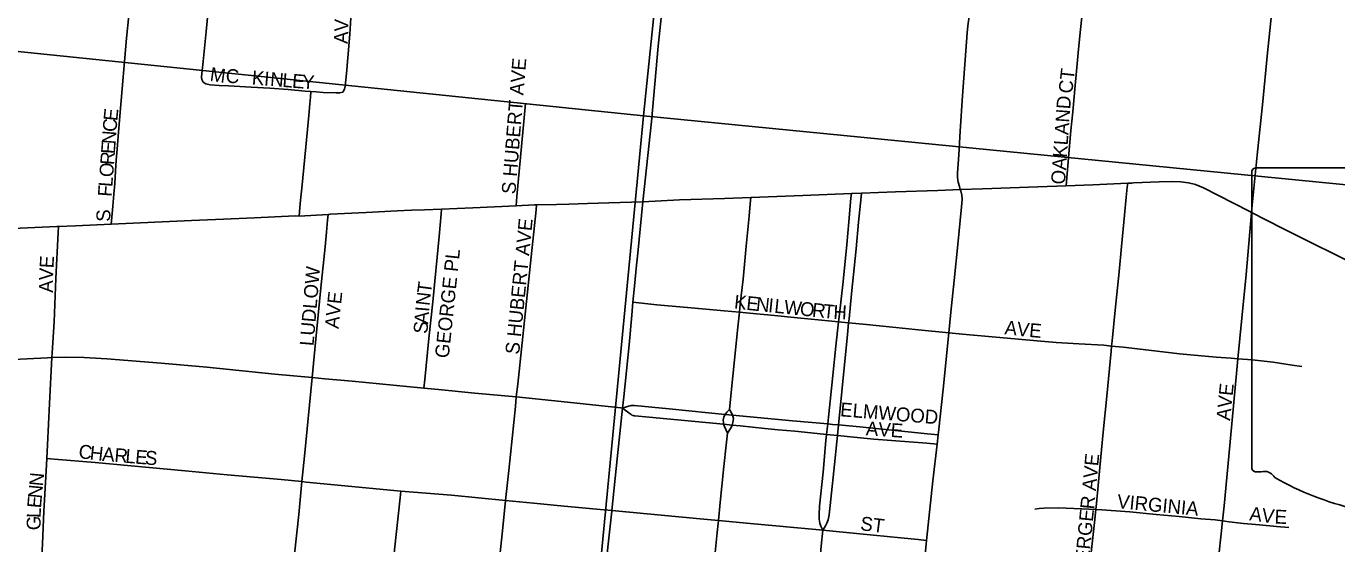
# Model space of a CAD drawing. Extents: x 1410790 to 1770854, y 566777 to 831614.
# Drawn here: x 1607334 to 1612046, y 701144 to 703004 of the extents above; entities that cross this region are included whole.
import ezdxf

# ---------------------------------------------------------------- set-up
doc = ezdxf.new("R2010")
doc.units = 0
for name, color, linetype in [('GM_X_City_Street', 7, 'Continuous'), ('GM_X_City_Street_Text', 7, 'Continuous'), ('GM_X_Section', 7, 'Continuous'), ('GM_X_State_Route', 7, 'Continuous'), ('GM_X_State_Shield', 7, 'Continuous')]:
    doc.layers.add(name, color=color, linetype=linetype)

msp = doc.modelspace()

# ---------------------------------------------------------------- linework, layer by layer
at = {"layer": 'GM_X_City_Street'}
for points in [[(1607639.5, 702292.5), (1607641.9, 702318.4), (1607645.5, 702357.7), (1607648.9, 702400.9), (1607651.8, 702438.4), (1607654.7, 702482.8), (1607657.6, 702522.1), (1607660.3, 702561.8), (1607663.9, 702607.5), (1607671.4, 702694.6), (1607694.8, 702961), (1607703.2, 703042.1), (1607708.1, 703089.8)], [(1607965.4, 702812.6), (1607964.2, 702820.6), (1607965.2, 702833.8), (1607969.7, 702876.9), (1607981, 702985.6), (1607987.6, 703059.5), (1607990, 703086)], [(1608472.4, 702767.2), (1608477.8, 702777.7), (1608480.5, 702788.2), (1608485.2, 702833.6), (1608490.3, 702890.2), (1608497.8, 702974.9), (1608499.8, 703013.6), (1608501.8, 703055), (1608503.1, 703080.1)], [(1610692.4, 702416.9), (1610689, 702427.6), (1610685.1, 702443.7), (1610682.9, 702460.2), (1610682.7, 702476.8), (1610684.6, 702509.6), (1610687, 702542.4), (1610692.1, 702627.4), (1610700.6, 702754.4), (1610717.1, 702980.3), (1610719.5, 703005.7), (1610726.6, 703056.4)], [(1611073, 702430.6), (1611074.3, 702446.5), (1611081.8, 702530.9), (1611090.1, 702628.7), (1611096.8, 702696.8), (1611103.8, 702777.4), (1611110.9, 702856.1), (1611117.8, 702921.1), (1611124.8, 702991.7), (1611129.4, 703036.8), (1611130.8, 703051.7)], [(1611739.6, 702334.5), (1611741.9, 702361), (1611759.9, 702540.3), (1611780.1, 702733.4), (1611795.5, 702896.9), (1611805, 702988.7), (1611808.7, 703023.6), (1611810.8, 703043.5)], [(1607965.4, 702812.6), (1607969.7, 702803.5), (1607979.7, 702797.3), (1607995.3, 702794), (1608027.6, 702791), (1608060.5, 702789.6), (1608143.1, 702785), (1608209.2, 702781.1), (1608275.2, 702776.2), (1608337.1, 702770.5), (1608357.6, 702769.1)], [(1608314.7, 702322), (1608317.7, 702352.6), (1608320.3, 702379.5), (1608324.7, 702421.9), (1608338.7, 702570.4), (1608344.7, 702633.4), (1608349.4, 702683.1), (1608353.4, 702724.9), (1608355.7, 702749), (1608357.6, 702769.1)], [(1608357.6, 702769.1), (1608375.8, 702767.8), (1608401.5, 702765.8), (1608448, 702764.1), (1608461.8, 702764.8), (1608472.4, 702767.2)], [(1609095.1, 702359), (1609098.2, 702392.2), (1609128.6, 702726)], [(1610254.5, 701941.4), (1610256.5, 701960), (1610271.2, 702086.2), (1610285, 702220.2), (1610291.5, 702300.8), (1610299.2, 702386.3), (1610300.7, 702402.3)], [(1610290.8, 701938.1), (1610292.3, 701952.7), (1610301.7, 702042.7), (1610318, 702204.3), (1610326.1, 702299.9), (1610335.5, 702390.7), (1610336.7, 702403.7)], [(1610651.2, 701902.7), (1610658.7, 701976.9), (1610670.4, 702089.8), (1610683.3, 702219.4), (1610696.4, 702354.5), (1610698.9, 702381.7), (1610697.9, 702397.3), (1610694.2, 702412.1), (1610692.4, 702416.9)], [(1611236.4, 701854.8), (1611238, 701873.5), (1611249.6, 701983.5), (1611263.8, 702121.3), (1611272, 702212.5), (1611282.7, 702324.9), (1611289.1, 702389.8), (1611292.9, 702425.2), (1611294.4, 702440)], [(1608827.4, 702346.7), (1608940.1, 702351.7), (1609095.1, 702359)], [(1609095.1, 702359), (1609161.4, 702362.1), (1609168.6, 702362.2)], [(1609095.2, 701672.3), (1609100.9, 701717.8), (1609132.8, 702014.8), (1609149.8, 702175), (1609166.8, 702344.1), (1609168.6, 702362.2)], [(1609168.6, 702362.2), (1609240.4, 702363), (1609284.7, 702364.8), (1609352.4, 702366.5), (1609428.8, 702369.1), (1609551.4, 702372.7)], [(1609515.5, 702012.4), (1609520.7, 702070.2), (1609528.3, 702145.6), (1609532.7, 702188.3), (1609551.4, 702372.7)], [(1609898.3, 701976.3), (1609901.4, 702005.7), (1609911.3, 702095.1), (1609923, 702213.4), (1609933.5, 702322), (1609937.3, 702366.3), (1609939.2, 702388.9)], [(1607639.5, 702292.5), (1607928, 702305.7), (1608042.5, 702310.1), (1608154.5, 702315.3), (1608300.4, 702322.2), (1608314.7, 702322)], [(1608314.7, 702322), (1608419.1, 702327.9)], [(1608362, 701741.3), (1608374.1, 701867.7), (1608393.5, 702064), (1608408.1, 702211.4), (1608413.7, 702263.9), (1608417.4, 702307.3), (1608419.1, 702327.9)], [(1608419.1, 702327.9), (1608426.2, 702328.3), (1608556.4, 702335.2), (1608667.6, 702340.5), (1608719.6, 702343.1), (1608765.6, 702343.9), (1608827.4, 702346.7)], [(1608763.6, 701703.3), (1608766.9, 701734.6), (1608781.3, 701882.2), (1608795.3, 702013.1), (1608818.7, 702248.1), (1608825.9, 702329.8), (1608827.4, 702346.7)], [(1611690.8, 701809.1), (1611704.6, 701955.3), (1611720.1, 702112.3), (1611739.6, 702334.5)], [(1607076.2, 702269.8), (1607087.7, 702270.2), (1607171, 702274.5), (1607312.5, 702278.8), (1607443.6, 702284), (1607449.4, 702284.3)], [(1607426.2, 701813.3), (1607427, 701830.7), (1607433.6, 701941.9), (1607440.3, 702097.2), (1607448.4, 702262.9), (1607449.4, 702284.3)], [(1607449.4, 702284.3), (1607511.3, 702286.6), (1607639.5, 702292.5)], [(1609478.2, 701631.2), (1609482.6, 701672), (1609501.4, 701859.5), (1609511.3, 701966.1), (1609515.5, 702012.4)], [(1609515.5, 702012.4), (1609526, 702011.3), (1609601.2, 702003.3), (1609724.9, 701992), (1609843.7, 701981.2), (1609898.3, 701976.3)], [(1609862.9, 701626.4), (1609868.6, 701688.3), (1609880.7, 701805.7), (1609892.4, 701922.3), (1609898.3, 701976.3)], [(1609898.3, 701976.3), (1609934, 701973.1), (1610024.3, 701964), (1610107.1, 701955.9), (1610230.2, 701943.6), (1610254.5, 701941.4)], [(1610215.9, 701574.7), (1610218.8, 701599.4), (1610234.6, 701748.5), (1610245.2, 701854.4), (1610254.5, 701941.4)], [(1610254.5, 701941.4), (1610290.8, 701938.1)], [(1610254.9, 701571.1), (1610257.2, 701594.2), (1610266.5, 701691.7), (1610286.5, 701896.1), (1610290.8, 701938.1)], [(1610290.8, 701938.1), (1610355.5, 701932.3), (1610542.6, 701913.5), (1610651.2, 701902.7)], [(1610612.7, 701535.9), (1610615.2, 701556.1), (1610630.2, 701699.2), (1610651.2, 701902.7)], [(1610651.2, 701902.7), (1610700.1, 701897.9), (1610807.1, 701887.7), (1610901.7, 701879.6), (1610968.9, 701873), (1611037.2, 701867.8), (1611118.3, 701862.9), (1611208.7, 701857.6), (1611236.4, 701854.8)], [(1611179.8, 701267.7), (1611181.9, 701289.4), (1611194, 701418.7), (1611206.2, 701544.8), (1611219.3, 701674), (1611234.9, 701836.9), (1611236.4, 701854.8)], [(1611236.4, 701854.8), (1611278.5, 701850.6), (1611370.5, 701840.4), (1611480.1, 701826.9), (1611612.4, 701814.5), (1611666.7, 701810.8), (1611690.8, 701809.1)], [(1607047.8, 701783.1), (1607049.7, 701783.8), (1607057, 701787), (1607065.1, 701790.3), (1607074, 701792.9), (1607084.8, 701794.8), (1607098.7, 701796), (1607213.5, 701803.2), (1607410.2, 701812.7), (1607426.2, 701813.3)], [(1607407.9, 701450.5), (1607410.5, 701499.6), (1607417.7, 701648.8), (1607426.2, 701813.3)], [(1607426.2, 701813.3), (1607475.9, 701814.9), (1607541.8, 701814), (1607623.9, 701809.2), (1607819.4, 701793), (1607983.4, 701778.5), (1608227.9, 701754.1), (1608362, 701741.3)], [(1611634.9, 701226.4), (1611640.7, 701280.5), (1611657.8, 701459.2), (1611687.2, 701769.2), (1611690.8, 701809.1)], [(1611690.8, 701809.1), (1611741.4, 701805.4), (1611817.7, 701796.3), (1611886, 701786.1), (1611921, 701781.2)], [(1608325.2, 701367.4), (1608334.1, 701458.4), (1608362, 701741.3)], [(1608362, 701741.3), (1608407.8, 701736.9), (1608505.9, 701727.9), (1608652.8, 701714.3), (1608763.6, 701703.3)], [(1608763.6, 701703.3), (1608816.4, 701698.1), (1608947, 701685.4), (1609095.2, 701672.3)], [(1609057.5, 701299.5), (1609068.7, 701407.5), (1609092.8, 701637.7), (1609095.2, 701672.3)], [(1609095.2, 701672.3), (1609257, 701655.1), (1609471.3, 701632.1), (1609478.2, 701631.2)], [(1609478.2, 701631.2), (1609499.7, 701638.1), (1609505.1, 701639.8), (1609509.4, 701640.7), (1609513.7, 701641.1), (1609520.7, 701640.8), (1609645.1, 701628.6), (1609787.3, 701614.2), (1609846.9, 701609.3)], [(1609439.3, 701263.3), (1609458.5, 701449.1), (1609478.2, 701631.2)], [(1609478.2, 701631.2), (1609505.1, 701610.7), (1609508.9, 701608.3), (1609511.8, 701606.7), (1609515.9, 701605), (1609519.2, 701604.2), (1609521.6, 701603.7), (1609573.2, 701598.9), (1609841.4, 701573.4)], [(1609841.4, 701573.4), (1609840.7, 701575.5), (1609840.4, 701581.1), (1609840, 701588), (1609842.2, 701600.8), (1609846.9, 701609.3)], [(1609846.9, 701609.3), (1609853, 701616.6), (1609862.9, 701626.4)], [(1609846.9, 701609.3), (1609873.2, 701606.9)], [(1609873.2, 701606.9), (1609870.9, 701612.6), (1609862.9, 701626.4)], [(1609872, 701570.6), (1609874.8, 701579.5), (1609876.3, 701594.1), (1609874.8, 701602.9), (1609873.2, 701606.9)], [(1609873.2, 701606.9), (1610088.9, 701586.5), (1610215.9, 701574.7)], [(1609854.8, 701541.2), (1609844, 701565.6), (1609841.4, 701573.4)], [(1609841.4, 701573.4), (1609872, 701570.6)], [(1609854.8, 701541.2), (1609865.8, 701558.3), (1609868, 701562.4), (1609871.1, 701568.2), (1609872, 701570.6)], [(1609872, 701570.6), (1609900.8, 701567.9), (1609989.6, 701558.7), (1610025.9, 701555.1), (1610037.9, 701554.2), (1610097, 701548.5), (1610178.1, 701540.2), (1610211.3, 701536.8)], [(1610211.3, 701536.8), (1610215.9, 701574.7)], [(1610215.9, 701574.7), (1610233.3, 701573.1), (1610254.9, 701571.1)], [(1610250.8, 701532.8), (1610254.9, 701571.1)], [(1610254.9, 701571.1), (1610331.5, 701564.1), (1610574.8, 701539.7), (1610612.7, 701535.9)], [(1609822.8, 701227.4), (1609829.3, 701292.6), (1609835.2, 701350.9), (1609842.1, 701421.6), (1609850.2, 701498.5), (1609854.8, 701541.2)], [(1610197.6, 701192.9), (1610191.4, 701207.2), (1610187.3, 701218.2), (1610184.7, 701232.8), (1610184.4, 701249.7), (1610186.7, 701278.8), (1610199.4, 701402), (1610208.6, 701515.5), (1610211.3, 701536.8)], [(1610197.6, 701192.9), (1610207.6, 701208.8), (1610212.6, 701217.9), (1610217.5, 701230.2), (1610220.6, 701248.4), (1610226.6, 701304), (1610239.7, 701428.9), (1610248.3, 701509.9), (1610250.8, 701532.8)], [(1610211.3, 701536.8), (1610250.8, 701532.8)], [(1610250.8, 701532.8), (1610310, 701526.7), (1610381.9, 701520.4), (1610571.9, 701505.5), (1610608.9, 701502.5)], [(1610571.4, 701156.1), (1610594, 701370.3), (1610608.9, 701502.5)], [(1610608.9, 701502.5), (1610612.7, 701535.9)], [(1607388.1, 701078.7), (1607391.7, 701144.5), (1607397, 701261.8), (1607404.1, 701385), (1607407.9, 701450.5)], [(1607407.9, 701450.5), (1607433.6, 701448.5), (1607581.9, 701436.5), (1607905.2, 701406.7), (1608056.5, 701392), (1608250.3, 701375.4), (1608325.2, 701367.4)], [(1608287.5, 700992.7), (1608298.8, 701106.2), (1608313.5, 701248.9), (1608325.2, 701367.4)], [(1608325.2, 701367.4), (1608340.7, 701366), (1608680.9, 701333)], [(1608642, 700959.5), (1608645, 700989.8), (1608658, 701122.8), (1608678, 701309), (1608680.9, 701333)], [(1608680.9, 701333), (1608863.4, 701318.3), (1609057.5, 701299.5)], [(1609018.3, 700923.9), (1609028.3, 701021.2), (1609047.1, 701202.2), (1609057.5, 701299.5)], [(1609057.5, 701299.5), (1609183.1, 701287.3), (1609242.9, 701281.7), (1609383.7, 701268.5), (1609439.3, 701263.3)], [(1610960.5, 701269), (1610976.5, 701271.3), (1610992.7, 701272.1), (1611043.9, 701273.3), (1611129.5, 701270.3), (1611179.8, 701267.7)], [(1611126.1, 700716.2), (1611127, 700724.8), (1611137.1, 700830), (1611163.1, 701112.2), (1611174.9, 701220.5), (1611179.8, 701267.7)], [(1611179.8, 701267.7), (1611201.2, 701266.5), (1611301.4, 701258.6), (1611396.6, 701249.4), (1611479.2, 701241.8), (1611557.2, 701234.3), (1611608.8, 701229.6), (1611634.9, 701226.4)], [(1609400.3, 700886.7), (1609403.9, 700920.4), (1609415.7, 701034.4), (1609425.5, 701131.5), (1609438.9, 701261.1), (1609439.3, 701263.3)], [(1609439.3, 701263.3), (1609757.3, 701233.4), (1609822.8, 701227.4)], [(1609784.4, 700849.5), (1609787.9, 700880.6), (1609802.2, 701023.1), (1609810.3, 701101.1), (1609818.3, 701184.2), (1609822.8, 701227.4)], [(1609822.8, 701227.4), (1609936.5, 701216.9), (1610185.7, 701194), (1610197.6, 701192.9)], [(1611582.1, 700670.7), (1611582.8, 700677.9), (1611588.1, 700734.2), (1611595.3, 700815.1), (1611601.6, 700887.6), (1611614.3, 701015.8), (1611622.1, 701103.7), (1611629.9, 701180.1), (1611634.9, 701226.4)], [(1611634.9, 701226.4), (1611658.7, 701223.4), (1611710.3, 701217.5), (1611767.7, 701212), (1611829.8, 701206.6), (1611874.2, 701202.8)], [(1610161.1, 700813.2), (1610168, 700892.9), (1610185.4, 701054.6), (1610192.6, 701136), (1610197.6, 701192.9)], [(1610197.6, 701192.9), (1610330.8, 701179.7), (1610478, 701165.3), (1610540.8, 701159.2), (1610571.4, 701156.1)], [(1610532, 700777.5), (1610540, 700859.2), (1610563.6, 701080.7), (1610571.4, 701156.1)]]:
    msp.add_lwpolyline(points, dxfattribs=at)
at = {"layer": 'GM_X_Section'}
for points in [[(1604648.8, 708516.3), (1610104.6, 708025.3), (1609553.2, 702682.3), (1604192.4, 703233.9)], [(1610104.6, 708025.3), (1615479.9, 707495.5), (1615120.2, 702135.6), (1609553.2, 702682.3)], [(1604192.4, 703233.9), (1609553.2, 702682.3), (1609051.7, 697468.6), (1603688.3, 697982.3)], [(1609553.2, 702682.3), (1615120.2, 702135.6), (1614682.3, 696901), (1609051.7, 697468.6)]]:
    msp.add_lwpolyline(points, close=True, dxfattribs=at)
at = {"layer": 'GM_X_State_Route'}
for points in [[(1609551.4, 702372.7), (1609581.9, 702661.5), (1609605.5, 702932.1), (1609619.9, 703068)], [(1612148, 702129.3), (1611849.9, 702278.1), (1611739.6, 702334.5), (1611732.9, 702338), (1611618.5, 702396.7), (1611567.3, 702422.7), (1611537.8, 702434.8), (1611513.5, 702441.8), (1611485.7, 702445.2), (1611455.3, 702446.1), (1611407.6, 702445.2), (1611315.5, 702440.9)], [(1611315.5, 702440.9), (1611308.7, 702440.6), (1611294.4, 702440), (1611168.9, 702434.1), (1611073, 702430.6), (1610971, 702426.9), (1610772.2, 702419.8), (1610692.4, 702416.9), (1610611.6, 702414), (1610459.6, 702408.3), (1610336.7, 702403.7), (1610300.7, 702402.3), (1610126.3, 702395.8), (1609939.2, 702388.9), (1609844.2, 702385.4), (1609682.7, 702379.6), (1609551.4, 702372.7)]]:
    msp.add_lwpolyline(points, dxfattribs=at)
at = {"layer": 'GM_X_State_Shield'}
for p, q in [((1612161.7, 702495.3), (1611754, 702495.3)), ((1611740.3, 702477.2), (1611740.3, 701420.5))]:
    msp.add_line(p, q, dxfattribs=at)
for centre, radius, start, end in [((1611756.3, 702479.4), 16.1, 98.1301, 188.1301), ((1611756.4, 701418.2), 16.3, 171.9584, 258.3066), ((1611758.9, 701526.3), 124.2, 267.339, 280.6039), ((1611784.3, 701359.6), 44.8, 29.7484, 93.2717), ((1612349.6, 702308.9), 1066.1, 240.4129, 257.1985)]:
    msp.add_arc(centre, radius, start, end, dxfattribs=at)

# ---------------------------------------------------------------- texts
at = {"layer": 'GM_X_City_Street_Text'}
for s, rotation, p in [('V', 87.8592, (1608491.5, 702983.9)), ('A', 87.8575, (1608489.9, 702939.9)), ('S HUBERT AVE', 85.3804, (1609092.7, 702399.1)), ('M', 352.0412, (1607992, 702807.7)), ('C', 359.2044, (1608051.1, 702799.9)), ('K', 355.3943, (1608143.7, 702794.9)), ('I', 355.3972, (1608187.6, 702791.4)), ('N', 355.3943, (1608209.5, 702789.6)), ('L', 355.3907, (1608253.4, 702786.1)), ('E', 355.3907, (1608288.4, 702783.2)), ('Y', 356.3616, (1608324.4, 702780.3)), ('CT', 83.6631, (1611094.8, 702760.2)), ('OAKLAND', 85.9111, (1611068.3, 702434.1)), ('E', 84.2799, (1607661, 702661.8)), ('C', 85.7214, (1607658.1, 702622.6)), ('E', 85.7071, (1607652.2, 702543.6)), ('N', 85.7307, (1607654.8, 702578.8)), ('R', 85.7214, (1607649.3, 702504.2)), ('O', 85.7307, (1607646, 702460.3)), ('L', 85.7071, (1607643.3, 702425.2)), ('F', 85.7343, (1607640.7, 702390.1)), ('S', 90, (1607636.3, 702301.5)), ('S HUBERT AVE', 84.2325, (1609105.9, 701822.9)), ('E', 86.6648, (1607431.5, 702133.5)), ('GEORGE PL', 83.9914, (1608852.7, 701809.5)), ('V', 87.6386, (1607429.7, 702089.8)), ('LUDLOW', 85.2354, (1608366.7, 701853.5)), ('A', 89.694, (1607429.5, 702046.3)), ('T', 82.492, (1608788.7, 702041.4)), ('AVE', 84.0969, (1608456.7, 701915.3)), ('N', 83.5391, (1608783.8, 701997.9)), ('K', 354.0436, (1609877.5, 701989.7)), ('E', 354.0475, (1609921.3, 701985.1)), ('N', 354.0328, (1609956.3, 701981.5)), ('I', 354.0481, (1610000, 701976.9)), ('L', 354.0475, (1610021.9, 701974.6)), ('W', 354.0451, (1610056.9, 701971)), ('A', 85.5585, (1608778.7, 701932.6)), ('I', 85.4052, (1608782.1, 701976.4)), ('O', 354.0436, (1610113.8, 701965)), ('R', 354.0406, (1610157.6, 701960.5)), ('T', 354.0404, (1610197, 701956.4)), ('H', 357.3807, (1610235.1, 701952.5)), ('S', 85.5699, (1608775.9, 701897.5)), ('A', 353.7696, (1610850, 701897.3)), ('V', 353.7696, (1610893.7, 701892.5)), ('E', 354.885, (1610938.5, 701887.6)), ('AVE', 84.0895, (1611662.3, 701585.3)), ('ELMWOOD', 355.3013, (1610259.2, 701602.5)), ('AVE', 356.0531, (1610351.7, 701534.3)), ('C', 351.9712, (1607519.5, 701452.9)), ('H', 353.6555, (1607560.3, 701447.1)), ('A', 355.2857, (1607605.5, 701442.1)), ('R', 355.3359, (1607649.4, 701438.5)), ('L', 355.3418, (1607688.9, 701435.3)), ('E', 355.3418, (1607724, 701432.4)), ('S', 355.3418, (1607759.1, 701429.5)), ('RAFFENSPERGER AVE', 84.5228, (1611121.1, 700722.8)), ('N', 84.4612, (1607393.8, 701349.5)), ('E', 85.2137, (1607386.7, 701270.8)), ('N', 84.484, (1607389.6, 701305.7)), ('VIRGINIA', 354.5592, (1611254.6, 701272.5)), ('L', 88.2237, (1607385.6, 701236.3)), ('A', 352.9346, (1611730.2, 701228.5)), ('V', 352.9492, (1611773.9, 701223)), ('E', 357.0375, (1611821.4, 701217.3)), ('G', 89.847, (1607385.5, 701192.7)), ('ST', 352.8733, (1610330.9, 701193.3))]:
    msp.add_text(s, height=50, rotation=rotation, dxfattribs=at).set_placement(p)

doc.saveas('drawing.dxf')
